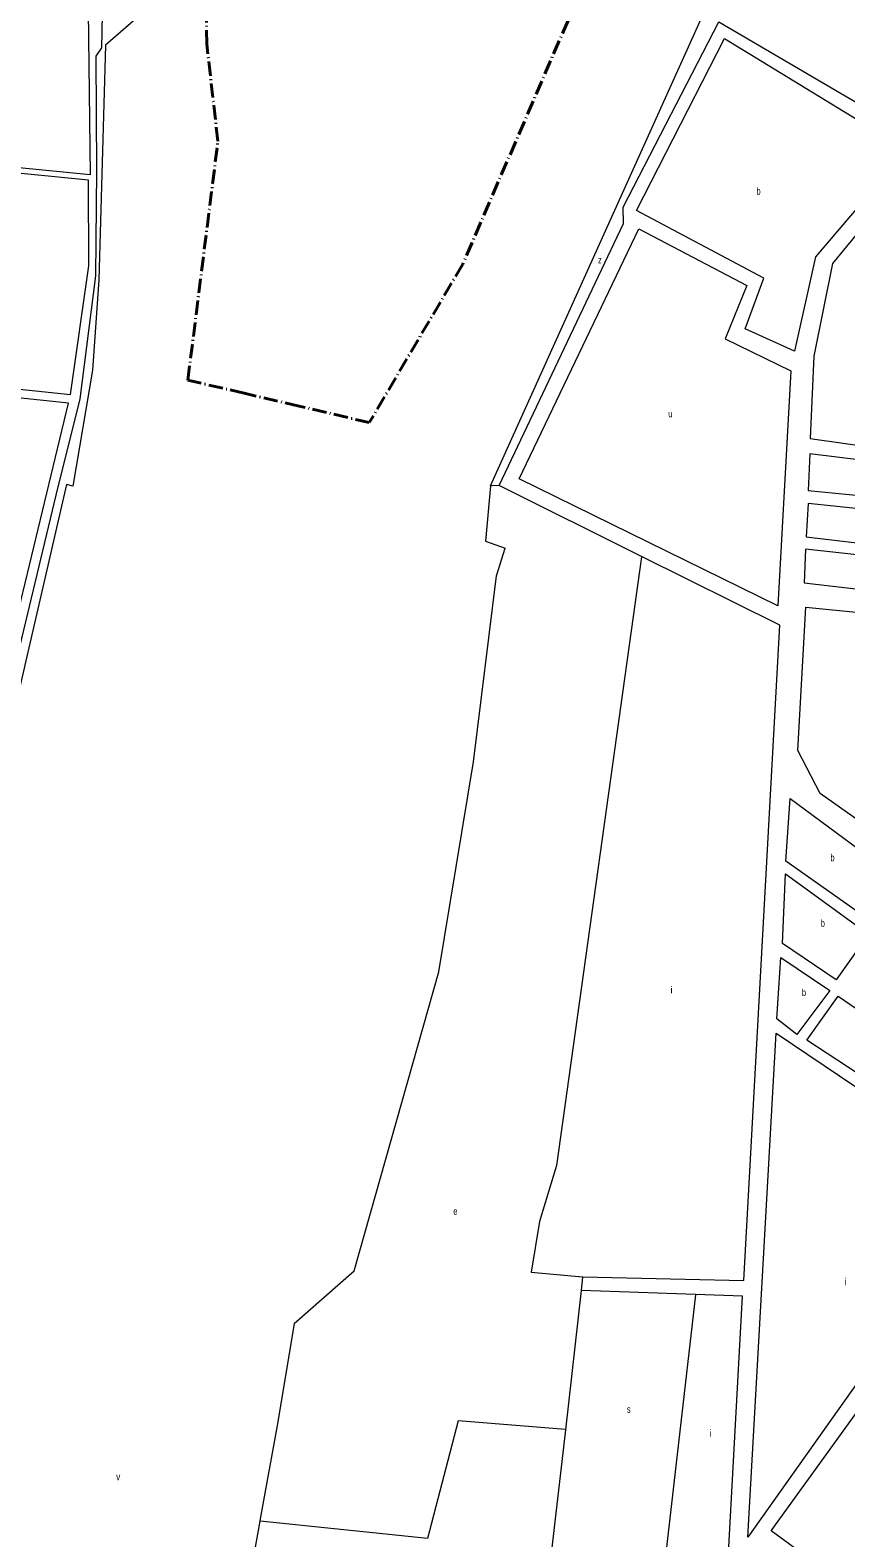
# Model space of a CAD drawing. Extents: x 639657 to 671642, y 222838 to 252123.
# Drawn here: x 651529 to 652671, y 247735 to 249847 of the extents above; entities that cross this region are included whole.
import ezdxf

# ---------------------------------------------------------------- set-up
doc = ezdxf.new("R2010")
doc.units = 0
doc.header["$LTSCALE"] = 4
doc.linetypes.add('DOT_DASHED', pattern=[7.7, 5, -1.2, 0.3, -1.2])
for name, color, linetype, lineweight in [('1', 7, 'Continuous', 13), ('21', 7, 'Continuous', 13), ('4', 7, 'DOT_DASHED', 40), ('5', 7, 'Continuous', 13)]:
    doc.layers.add(name, color=color, linetype=linetype, lineweight=lineweight)
doc.layers.add('7', color=7, linetype='Continuous')

msp = doc.modelspace()

# ---------------------------------------------------------------- linework, layer by layer
at = {"layer": '1'}
for points in [[(651629.877, 249822.504), (651633.743, 250031.862), (651650.91, 250183.2), (651662.9, 250258.75), (651689.24, 250631.44), (651698.83, 250746.53), (651701.41, 250767.35), (651750.55, 250906.73), (651830.22, 251114.1), (651846.65, 251145.09), (651988.42, 251401.6), (652054.403, 251511.202)], [(652185.78, 249209.47), (652359.9, 249576.8), (652359.45, 249599.63), (652493.7, 249859.12), (652689.574, 249744.45)], [(651487.74, 248846.15), (651504.543, 248940.788), (651565.574, 249195.926), (651599.36, 249331.127), (651621.156, 249503.4), (651622.609, 249650.231), (651621.545, 249811.121), (651629.877, 249822.504)], [(651371.395, 249508.303), (651358.01, 249360.95), (651586.01, 249337.13), (651611.36, 249517.32), (651610.78, 249637.37), (651473.892, 249650.789), (651385.13, 249659.49)], [(652828.88, 249409.59), (652833.12, 249556.84), (652742.36, 249629.59), (652652.88, 249520.47), (652626.49, 249390.64)], [(652626.49, 249390.64), (652621.57, 249275.64), (652776.432, 249253.42)], [(651391.051, 248956.455), (651492.1, 248946.95), (651582.89, 249325.08), (651356.83, 249348.91)], [(652303.265, 248101.149), (652528.45, 248096.16), (652578.81, 249013.87), (652385.148, 249110.25), (652185.78, 249209.47)], [(652735.705, 248706.975), (652635.43, 248778.3), (652604.19, 248838.41), (652615.19, 249039.26), (652774.765, 249023.301)], [(652836.854, 247762.182), (652737.83, 247620.14), (652566.58, 247745.18), (652671.424, 247890.228), (652775.053, 248033.594), (652874.51, 248171.19), (652957.543, 248108.801)], [(652416.686, 247689.068), (652504.99, 247680.07), (652526.44, 248074.19), (652461.039, 248076.422), (652301.388, 248081.87), (652303.265, 248101.149)]]:
    msp.add_lwpolyline(points, dxfattribs=at)
for points in [[(651608.83, 250028.6), (651613.28, 249644.75), (651385.5, 249667.22), (651444.4, 249943.05), (651464.25, 250044.49)], [(652628.99, 249530.11), (652599.63, 249397.96), (652530.3, 249429.02), (652556.52, 249499.94), (652378.06, 249594.76), (652501.29, 249835.87), (652756.9, 249679.91)], [(652594.13, 249370.22), (652576.35, 249041.11), (652213.94, 249219.03), (652381.32, 249568.98), (652532.96, 249489.91), (652502.39, 249415.02)], [(652618.71, 249202.52), (652848.44, 249180.24), (652779.8, 249234.41), (652620.79, 249254.07)], [(652615.58, 249137.54), (652896.01, 249104.61), (652897.58, 249133.61), (652864.78, 249158.81), (652618.74, 249184.26)], [(652612.99, 249073.09), (652893.95, 249040.7), (652894.95, 249089.57), (652615.07, 249120.35)], [(652587.23, 248683.19), (652593.55, 248771.27), (652752.7, 248653.33), (652712.5, 248595.29)], [(652582.56, 248568.26), (652586.72, 248665.47), (652702.85, 248581.31), (652657.83, 248517.35)], [(652574.65, 248462.46), (652580.44, 248548.39), (652648.72, 248502.3), (652602.62, 248440.48)], [(652616.59, 248432.44), (652660.55, 248494.26), (652744.96, 248436.37), (652702.07, 248376.71)], [(652573.61, 248442.59), (652885.79, 248232.51), (652534.27, 247736.18)]]:
    msp.add_lwpolyline(points, close=True, dxfattribs=at)
at = {"layer": '21'}
for points in [[(652185.78, 249209.47), (652185.28, 249209.449), (652173.87, 249208.96)], [(652385.148, 249110.25), (652385.078, 249109.75), (652266.192, 248257.123), (652242.629, 248178.526), (652230.848, 248107.788), (652302.765, 248101.195), (652303.265, 248101.149)], [(652258.36, 247705.2), (652258.417, 247705.7), (652279.123, 247886.964), (652301.388, 248081.87)], [(652461.039, 248076.422), (652460.982, 248075.922), (652416.743, 247689.568), (652416.686, 247689.068)], [(652279.123, 247886.964), (652278.623, 247887.006), (652128.744, 247899.504), (652085.547, 247734.449), (651851.137, 247758.716), (651850.654, 247758.766)]]:
    msp.add_lwpolyline(points, dxfattribs=at)
at = {"layer": '4'}
for points in [[(654165.228, 252019.227), (653875.49, 252123.26), (653227.25, 251321.64), (652614.36, 250477.5), (652380.14, 250087.22), (652134.88, 249519.66), (652004.11, 249297.65), (651905.85, 249320.94), (651828.912, 249338.867)], [(651828.912, 249338.867), (651750.103, 249357.23), (651792.2, 249691.81), (651776.64, 249827.64), (651774.23, 250003.71), (651795.54, 250250.08), (651838.61, 250579.39), (651853.45, 250622.01), (651859.52, 250687.71), (651881.62, 250787.84), (651940.93, 250955.7), (652020.41, 251144.8), (652163.85, 251395.28), (652201.07, 251443.44), (652095.316, 251492.3)]]:
    msp.add_lwpolyline(points, dxfattribs=at)
at = {"layer": '5'}
for p, q in [((651634.9, 249826.66), (651625.29, 249497.56)), ((651625.29, 249497.56), (651616.48, 249370.97)), ((651616.48, 249370.97), (651589.27, 249208.58)), ((651580.23, 249210.88), (651501.41, 248868.68)), ((651589.27, 249208.58), (651580.23, 249210.88))]:
    msp.add_line(p, q, dxfattribs=at)
for points in [[(652173.87, 249208.96), (652468.44, 249862.6), (652775.21, 250032.55), (652870.49, 250182.65)], [(651722.17, 250040.91), (651721.99, 249902.39), (651634.9, 249826.66)], [(652173.87, 249208.96), (652166.83, 249131.6), (652194.43, 249122)], [(651899.02, 248035.61), (651982.77, 248109.33), (652101.66, 248528.23), (652150.02, 248822.47), (652182.45, 249083.22), (652194.43, 249122)], [(651899.02, 248035.61), (651876.13, 247898.04), (651851.24, 247762.06), (651850.654, 247758.766), (651832.62, 247657.47), (651803.234, 247334.407), (651798.35, 247280.72), (651787.359, 247088.633), (651780.469, 246968.215), (651768.87, 246765.5), (651768.57, 246567.5)]]:
    msp.add_lwpolyline(points, dxfattribs=at)

# ---------------------------------------------------------------- texts
at = {"layer": '7'}
for s, width, p in [('b', 0.75, (652546.247, 249616.915)), ('z', 0.8, (652324.367, 249520.633)), ('u', 0.7, (652422.845, 249305.045)), ('b', 0.75, (652649.761, 248683.28)), ('b', 0.75, (652636.232, 248591.41)), ('b', 0.75, (652609.83, 248494.435)), ('e', 0.75, (652121.853, 248187.83)), ('s', 0.8, (652364.834, 247910.575)), ('v', 0.85, (651649.805, 247816.069))]:
    msp.add_text(s, height=10, dxfattribs=dict(at, width=width)).set_placement(p)
for p in [(652425.704, 248498.092), (652669.182, 248089.385), (652480.682, 247877.171)]:
    msp.add_text('i', height=10, dxfattribs=at).set_placement(p)

doc.saveas('drawing.dxf')
